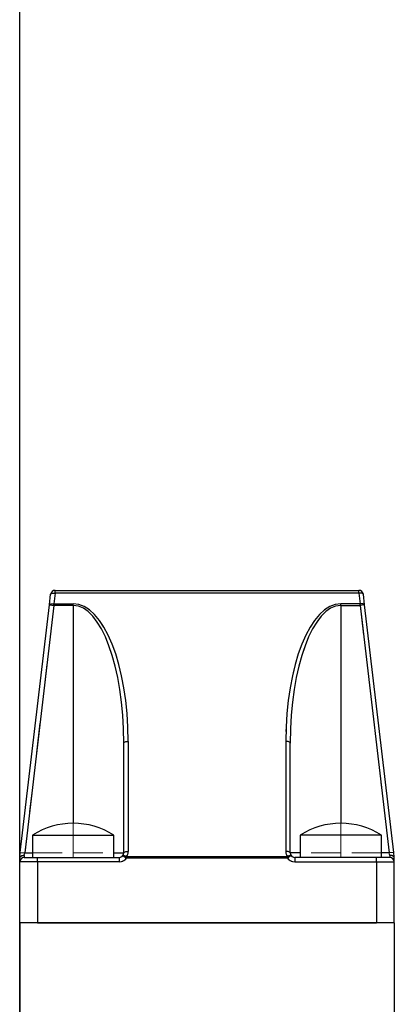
# Model space of a CAD drawing. Header units: inches. Extents: x 1907 to 2452, y -210 to -54.
# Tile 678 of 1056: x 2078.54 to 2079.8, y -76.85 to -73.53. Entities that reach past the tile are written whole.
import ezdxf

# ---------------------------------------------------------------- set-up
doc = ezdxf.new("R2010")
doc.units = ezdxf.units.IN
doc.header["$LTSCALE"] = 0.5
doc.header["$MEASUREMENT"] = 0
doc.linetypes.add('HIDDEN', pattern=[0.225, 0.15, -0.075])
for name, color, linetype in [('DSS-M-S', 53, 'Continuous'), ('DST-M-S', 53, 'Continuous'), ('SVD-M-S', 8, 'Continuous')]:
    doc.layers.add(name, color=color, linetype=linetype)

msp = doc.modelspace()

# ---------------------------------------------------------------- linework, layer by layer
at = {"layer": 'DSS-M-S', "linetype": 'Continuous', "lineweight": 25}
msp.add_line((2078.53853, -80.97349), (2078.53853, -62.47349), dxfattribs=at)
at = {"layer": 'DST-M-S', "linetype": 'Continuous', "lineweight": 25}
msp.add_line((2078.53853, -80.97349), (2078.53853, -62.47349), dxfattribs=at)
at = {"layer": 'SVD-M-S', "linetype": 'Continuous', "lineweight": 25}
for p, q in [((2078.63835, -75.5024), (2078.64254, -75.46674)), ((2078.64254, -75.46674), (2078.64293, -75.46573)), ((2078.64293, -75.46573), (2078.64385, -75.46482)), ((2078.64385, -75.46482), (2078.64526, -75.46404)), ((2078.64526, -75.46404), (2078.64712, -75.46343)), ((2078.64712, -75.46343), (2078.64935, -75.463)), ((2078.64935, -75.463), (2078.65188, -75.46277)), ((2078.65188, -75.46277), (2078.6546, -75.46274)), ((2078.65743, -75.46293), (2078.65325, -75.49859)), ((2078.6546, -75.46274), (2078.65743, -75.46293)), ((2078.65743, -75.46293), (2078.65743, -75.45349)), ((2078.65743, -75.45349), (2079.67962, -75.45349)), ((2079.67962, -75.46293), (2078.65743, -75.46293)), ((2079.67962, -75.46293), (2079.67962, -75.45349)), ((2079.68245, -75.46274), (2079.67962, -75.46293)), ((2079.67962, -75.46293), (2079.6838, -75.49859)), ((2079.68517, -75.46277), (2079.68245, -75.46274)), ((2079.6877, -75.463), (2079.68517, -75.46277)), ((2079.68993, -75.46343), (2079.6877, -75.463)), ((2079.69179, -75.46404), (2079.68993, -75.46343)), ((2079.6932, -75.46482), (2079.69179, -75.46404)), ((2079.69412, -75.46573), (2079.6932, -75.46482)), ((2079.69451, -75.46674), (2079.69412, -75.46573)), ((2079.6987, -75.5024), (2079.69451, -75.46674)), ((2078.54049, -76.33674), (2078.63835, -75.5024)), ((2078.65325, -75.50415), (2078.55539, -76.33849)), ((2078.63835, -75.5024), (2078.63875, -75.50139)), ((2078.63835, -75.5024), (2078.65325, -75.50415)), ((2078.63875, -75.50139), (2078.63967, -75.50048)), ((2078.63967, -75.50048), (2078.64108, -75.49971)), ((2078.64108, -75.49971), (2078.64294, -75.49909)), ((2078.64294, -75.49909), (2078.64517, -75.49866)), ((2078.64517, -75.49866), (2078.64769, -75.49843)), ((2078.64769, -75.49843), (2078.65042, -75.49841)), ((2078.65042, -75.49841), (2078.65325, -75.49859)), ((2078.65325, -75.49859), (2078.71853, -75.49859)), ((2078.65325, -75.50415), (2078.65325, -75.49859)), ((2078.71853, -75.50415), (2078.65325, -75.50415)), ((2078.71853, -75.50415), (2078.71853, -75.49859)), ((2078.71853, -75.50415), (2078.71853, -76.23849)), ((2079.6838, -75.49859), (2079.61853, -75.49859)), ((2079.61853, -75.50415), (2079.61853, -75.49859)), ((2079.61853, -75.50415), (2079.6838, -75.50415)), ((2079.61853, -75.50415), (2079.61853, -76.23849)), ((2079.68663, -75.49841), (2079.6838, -75.49859)), ((2079.6838, -75.50415), (2079.6838, -75.49859)), ((2079.6987, -75.5024), (2079.6838, -75.50415)), ((2079.6838, -75.50415), (2079.78166, -76.33849)), ((2079.68936, -75.49843), (2079.68663, -75.49841)), ((2079.69188, -75.49866), (2079.68936, -75.49843)), ((2079.69411, -75.49909), (2079.69188, -75.49866)), ((2079.69597, -75.49971), (2079.69411, -75.49909)), ((2079.69738, -75.50048), (2079.69597, -75.49971)), ((2079.6983, -75.50139), (2079.69738, -75.50048)), ((2079.6987, -75.5024), (2079.6983, -75.50139)), ((2079.79656, -76.33674), (2079.6987, -75.5024)), ((2078.88853, -75.96786), (2078.88881, -75.96677)), ((2078.88853, -76.33849), (2078.88853, -75.96786)), ((2078.88881, -75.96677), (2078.88967, -75.96573)), ((2078.88967, -75.96573), (2078.89105, -75.96477)), ((2078.89105, -75.96477), (2078.89292, -75.96393)), ((2078.89292, -75.96393), (2078.89519, -75.96323)), ((2078.89519, -75.96323), (2078.89778, -75.96272)), ((2078.89778, -75.96272), (2078.9006, -75.9624)), ((2078.9006, -75.9624), (2078.90353, -75.9623)), ((2078.90353, -75.9623), (2078.90353, -76.33293)), ((2079.43353, -75.9623), (2079.43353, -76.33293)), ((2079.43645, -75.9624), (2079.43353, -75.9623)), ((2079.43927, -75.96272), (2079.43645, -75.9624)), ((2079.44186, -75.96323), (2079.43927, -75.96272)), ((2079.44413, -75.96393), (2079.44186, -75.96323)), ((2079.446, -75.96477), (2079.44413, -75.96393)), ((2079.44738, -75.96573), (2079.446, -75.96477)), ((2079.44824, -75.96677), (2079.44738, -75.96573)), ((2079.44853, -75.96786), (2079.44824, -75.96677)), ((2079.44853, -76.33849), (2079.44853, -75.96786)), ((2078.58173, -76.27849), (2078.58173, -76.35349)), ((2078.58173, -76.27849), (2078.85533, -76.27849)), ((2078.85533, -76.35349), (2078.85533, -76.27849)), ((2079.48173, -76.27849), (2079.48173, -76.35349)), ((2079.75533, -76.27849), (2079.48173, -76.27849)), ((2079.75533, -76.35349), (2079.75533, -76.27849)), ((2078.53863, -76.35261), (2078.54049, -76.33674)), ((2078.54049, -76.33674), (2078.55539, -76.33849)), ((2078.54144, -76.34868), (2078.5433, -76.34771)), ((2078.54292, -76.34875), (2078.54519, -76.34776)), ((2078.5433, -76.34771), (2078.54552, -76.34699)), ((2078.54519, -76.34776), (2078.54778, -76.34703)), ((2078.54552, -76.34699), (2078.54803, -76.34652)), ((2078.54778, -76.34703), (2078.5506, -76.34658)), ((2078.54803, -76.34652), (2078.55073, -76.34633)), ((2078.5506, -76.34658), (2078.55353, -76.34642)), ((2078.55073, -76.34633), (2078.55353, -76.34642)), ((2078.55353, -76.34642), (2078.55539, -76.33849)), ((2078.55353, -76.34642), (2078.55353, -76.35349)), ((2078.55539, -76.33849), (2078.58173, -76.33849)), ((2078.85533, -76.33849), (2078.88853, -76.33849)), ((2078.88557, -76.34743), (2078.8862, -76.34694)), ((2078.88557, -76.34743), (2078.89761, -76.35637)), ((2078.8862, -76.34694), (2078.88715, -76.34671)), ((2078.88715, -76.34671), (2078.8884, -76.34677)), ((2078.8884, -76.34677), (2078.88991, -76.34709)), ((2078.88853, -76.33849), (2078.88881, -76.3374)), ((2078.88881, -76.3374), (2078.88967, -76.33636)), ((2078.88967, -76.33636), (2078.89105, -76.3354)), ((2078.88991, -76.34709), (2078.89163, -76.34767)), ((2078.89105, -76.3354), (2078.89292, -76.33455)), ((2078.89163, -76.34767), (2078.89353, -76.34851)), ((2078.89292, -76.33455), (2078.89519, -76.33386)), ((2078.89353, -76.34851), (2078.89554, -76.34956)), ((2078.89519, -76.33386), (2078.89778, -76.33335)), ((2078.89778, -76.33335), (2078.9006, -76.33303)), ((2078.9006, -76.33303), (2078.90353, -76.33293)), ((2079.43645, -76.33303), (2079.43353, -76.33293)), ((2079.43927, -76.33335), (2079.43645, -76.33303)), ((2079.44186, -76.33386), (2079.43927, -76.33335)), ((2079.45148, -76.34743), (2079.43944, -76.35637)), ((2079.44352, -76.34851), (2079.44151, -76.34956)), ((2079.44413, -76.33455), (2079.44186, -76.33386)), ((2079.44542, -76.34767), (2079.44352, -76.34851)), ((2079.446, -76.3354), (2079.44413, -76.33455)), ((2079.44714, -76.34709), (2079.44542, -76.34767)), ((2079.44738, -76.33636), (2079.446, -76.3354)), ((2079.44865, -76.34677), (2079.44714, -76.34709)), ((2079.44824, -76.3374), (2079.44738, -76.33636)), ((2079.44853, -76.33849), (2079.44824, -76.3374)), ((2079.48173, -76.33849), (2079.44853, -76.33849)), ((2079.4499, -76.34671), (2079.44865, -76.34677)), ((2079.45085, -76.34694), (2079.4499, -76.34671)), ((2079.45148, -76.34743), (2079.45085, -76.34694)), ((2079.78166, -76.33849), (2079.75533, -76.33849)), ((2079.79656, -76.33674), (2079.78166, -76.33849)), ((2079.78353, -76.34642), (2079.78166, -76.33849)), ((2079.78632, -76.34633), (2079.78353, -76.34642)), ((2079.78353, -76.34642), (2079.78353, -76.35349)), ((2079.78645, -76.34658), (2079.78353, -76.34642)), ((2079.78902, -76.34652), (2079.78632, -76.34633)), ((2079.78927, -76.34703), (2079.78645, -76.34658)), ((2079.79153, -76.34699), (2079.78902, -76.34652)), ((2079.79186, -76.34776), (2079.78927, -76.34703)), ((2079.79375, -76.34771), (2079.79153, -76.34699)), ((2079.79413, -76.34875), (2079.79186, -76.34776)), ((2079.79561, -76.34868), (2079.79375, -76.34771)), ((2079.79842, -76.35261), (2079.79656, -76.33674)), ((2078.53853, -76.35436), (2078.53881, -76.35281)), ((2078.59853, -76.36849), (2078.53853, -76.36849)), ((2078.53863, -76.35261), (2078.53906, -76.35117)), ((2078.53881, -76.35281), (2078.53967, -76.35132)), ((2078.53906, -76.35117), (2078.54001, -76.34985)), ((2078.53967, -76.35132), (2078.54105, -76.34995)), ((2078.54001, -76.34985), (2078.54144, -76.34868)), ((2078.54105, -76.34995), (2078.54292, -76.34875)), ((2078.55353, -76.35349), (2078.59853, -76.35349)), ((2078.59853, -76.36849), (2078.59853, -76.35349)), ((2078.59853, -76.35349), (2078.87353, -76.35349)), ((2078.87353, -76.36849), (2078.59853, -76.36849)), ((2078.59853, -76.36849), (2078.59853, -76.57349)), ((2078.87353, -76.35349), (2078.87353, -76.36849)), ((2078.89554, -76.34956), (2078.89761, -76.35081)), ((2078.89761, -76.35637), (2078.89761, -76.35081)), ((2078.89761, -76.35081), (2079.43944, -76.35081)), ((2079.43944, -76.35637), (2078.89761, -76.35637)), ((2079.44151, -76.34956), (2079.43944, -76.35081)), ((2079.43944, -76.35637), (2079.43944, -76.35081)), ((2079.46353, -76.35349), (2079.46353, -76.36849)), ((2079.73853, -76.35349), (2079.46353, -76.35349)), ((2079.46353, -76.36849), (2079.73853, -76.36849)), ((2079.78353, -76.35349), (2079.73853, -76.35349)), ((2079.73853, -76.36849), (2079.73853, -76.35349)), ((2079.73853, -76.36849), (2079.79853, -76.36849)), ((2079.73853, -76.36849), (2079.73853, -76.57349)), ((2079.796, -76.34995), (2079.79413, -76.34875)), ((2079.79704, -76.34985), (2079.79561, -76.34868)), ((2079.79738, -76.35132), (2079.796, -76.34995)), ((2079.79799, -76.35117), (2079.79704, -76.34985)), ((2079.79824, -76.35281), (2079.79738, -76.35132)), ((2079.79842, -76.35261), (2079.79799, -76.35117)), ((2079.79853, -76.35436), (2079.79824, -76.35281)), ((2079.79853, -76.36849), (2079.79853, -76.35436)), ((2079.79853, -76.57349), (2079.79853, -76.36849)), ((2078.53853, -76.57349), (2078.53853, -80.11349)), ((2079.79853, -76.57349), (2078.53853, -76.57349)), ((2078.59853, -76.57349), (2079.73853, -76.57349)), ((2079.79853, -76.57349), (2079.79853, -80.11349))]:
    msp.add_line(p, q, dxfattribs=at)
at = {"layer": 'SVD-M-S', "linetype": 'HIDDEN', "lineweight": 18}
for p, q in [((2078.64254, -75.46674), (2078.64293, -75.46573)), ((2078.64293, -75.46573), (2078.64385, -75.46482)), ((2078.64385, -75.46482), (2078.64526, -75.46404)), ((2078.64526, -75.46404), (2078.64712, -75.46343)), ((2078.64712, -75.46343), (2078.64935, -75.463)), ((2078.64935, -75.463), (2078.65188, -75.46277)), ((2078.65188, -75.46277), (2078.6546, -75.46274)), ((2078.65743, -75.46293), (2078.65325, -75.49859)), ((2078.6546, -75.46274), (2078.65743, -75.46293)), ((2078.65743, -75.46293), (2078.65743, -75.45349)), ((2079.67962, -75.46293), (2078.65743, -75.46293)), ((2079.67962, -75.46293), (2079.67962, -75.45349)), ((2079.68245, -75.46274), (2079.67962, -75.46293)), ((2079.67962, -75.46293), (2079.6838, -75.49859)), ((2079.68517, -75.46277), (2079.68245, -75.46274)), ((2079.6877, -75.463), (2079.68517, -75.46277)), ((2079.68993, -75.46343), (2079.6877, -75.463)), ((2079.69179, -75.46404), (2079.68993, -75.46343)), ((2079.6932, -75.46482), (2079.69179, -75.46404)), ((2079.69412, -75.46573), (2079.6932, -75.46482)), ((2079.69451, -75.46674), (2079.69412, -75.46573)), ((2078.65325, -75.50415), (2078.55539, -76.33849)), ((2078.63835, -75.5024), (2078.63875, -75.50139)), ((2078.63835, -75.5024), (2078.65325, -75.50415)), ((2078.63875, -75.50139), (2078.63967, -75.50048)), ((2078.63967, -75.50048), (2078.64108, -75.49971)), ((2078.64108, -75.49971), (2078.64294, -75.49909)), ((2078.64294, -75.49909), (2078.64517, -75.49866)), ((2078.64517, -75.49866), (2078.64769, -75.49843)), ((2078.64769, -75.49843), (2078.65042, -75.49841)), ((2078.65042, -75.49841), (2078.65325, -75.49859)), ((2078.65325, -75.50415), (2078.65325, -75.49859)), ((2078.65325, -75.49859), (2078.71853, -75.49859)), ((2078.71853, -75.50415), (2078.65325, -75.50415)), ((2078.71853, -75.50415), (2078.71853, -75.49859)), ((2078.71853, -75.50415), (2078.71853, -76.33849)), ((2079.61853, -75.50415), (2079.61853, -75.49859)), ((2079.6838, -75.49859), (2079.61853, -75.49859)), ((2079.61853, -75.50415), (2079.61853, -76.33849)), ((2079.61853, -75.50415), (2079.6838, -75.50415)), ((2079.68663, -75.49841), (2079.6838, -75.49859)), ((2079.6838, -75.50415), (2079.6838, -75.49859)), ((2079.6987, -75.5024), (2079.6838, -75.50415)), ((2079.6838, -75.50415), (2079.78166, -76.33849)), ((2079.68936, -75.49843), (2079.68663, -75.49841)), ((2079.69188, -75.49866), (2079.68936, -75.49843)), ((2079.69411, -75.49909), (2079.69188, -75.49866)), ((2079.69597, -75.49971), (2079.69411, -75.49909)), ((2079.69738, -75.50048), (2079.69597, -75.49971)), ((2079.6983, -75.50139), (2079.69738, -75.50048)), ((2079.6987, -75.5024), (2079.6983, -75.50139)), ((2078.88853, -75.96786), (2078.88881, -75.96677)), ((2078.88881, -75.96677), (2078.88967, -75.96573)), ((2078.88967, -75.96573), (2078.89105, -75.96477)), ((2078.89105, -75.96477), (2078.89292, -75.96393)), ((2078.89292, -75.96393), (2078.89519, -75.96323)), ((2078.89519, -75.96323), (2078.89778, -75.96272)), ((2078.89778, -75.96272), (2078.9006, -75.9624)), ((2078.9006, -75.9624), (2078.90353, -75.9623)), ((2078.90353, -75.9623), (2078.90353, -76.33293)), ((2079.43353, -75.9623), (2079.43353, -76.33293)), ((2079.43645, -75.9624), (2079.43353, -75.9623)), ((2079.43927, -75.96272), (2079.43645, -75.9624)), ((2079.44186, -75.96323), (2079.43927, -75.96272)), ((2079.44413, -75.96393), (2079.44186, -75.96323)), ((2079.446, -75.96477), (2079.44413, -75.96393)), ((2079.44738, -75.96573), (2079.446, -75.96477)), ((2079.44824, -75.96677), (2079.44738, -75.96573)), ((2079.44853, -75.96786), (2079.44824, -75.96677)), ((2078.71853, -76.23849), (2078.71853, -76.33849)), ((2079.61853, -76.23849), (2079.61853, -76.33849)), ((2078.54049, -76.33674), (2078.55539, -76.33849)), ((2078.54144, -76.34868), (2078.5433, -76.34771)), ((2078.54292, -76.34875), (2078.54519, -76.34776)), ((2078.5433, -76.34771), (2078.54552, -76.34699)), ((2078.54519, -76.34776), (2078.54778, -76.34703)), ((2078.54552, -76.34699), (2078.54803, -76.34652)), ((2078.54778, -76.34703), (2078.5506, -76.34658)), ((2078.54803, -76.34652), (2078.55073, -76.34633)), ((2078.5506, -76.34658), (2078.55353, -76.34642)), ((2078.55073, -76.34633), (2078.55353, -76.34642)), ((2078.55353, -76.34642), (2078.55539, -76.33849)), ((2078.55353, -76.34642), (2078.55353, -76.35349)), ((2078.55539, -76.33849), (2078.71853, -76.33849)), ((2078.58173, -76.33849), (2078.71853, -76.33849)), ((2078.71853, -76.35349), (2078.71853, -76.33849)), ((2078.71853, -76.33849), (2078.88853, -76.33849)), ((2078.71853, -76.35349), (2078.71853, -76.33849)), ((2078.71853, -76.33849), (2078.85533, -76.33849)), ((2078.88557, -76.34743), (2078.8862, -76.34694)), ((2078.88557, -76.34743), (2078.89761, -76.35637)), ((2078.8862, -76.34694), (2078.88715, -76.34671)), ((2078.88715, -76.34671), (2078.8884, -76.34677)), ((2078.8884, -76.34677), (2078.88991, -76.34709)), ((2078.88853, -76.33849), (2078.88881, -76.3374)), ((2078.88881, -76.3374), (2078.88967, -76.33636)), ((2078.88967, -76.33636), (2078.89105, -76.3354)), ((2078.88991, -76.34709), (2078.89163, -76.34767)), ((2078.89105, -76.3354), (2078.89292, -76.33455)), ((2078.89163, -76.34767), (2078.89353, -76.34851)), ((2078.89292, -76.33455), (2078.89519, -76.33386)), ((2078.89353, -76.34851), (2078.89554, -76.34956)), ((2078.89519, -76.33386), (2078.89778, -76.33335)), ((2078.89778, -76.33335), (2078.9006, -76.33303)), ((2078.9006, -76.33303), (2078.90353, -76.33293)), ((2079.43645, -76.33303), (2079.43353, -76.33293)), ((2079.43927, -76.33335), (2079.43645, -76.33303)), ((2079.44186, -76.33386), (2079.43927, -76.33335)), ((2079.45148, -76.34743), (2079.43944, -76.35637)), ((2079.44352, -76.34851), (2079.44151, -76.34956)), ((2079.44413, -76.33455), (2079.44186, -76.33386)), ((2079.44542, -76.34767), (2079.44352, -76.34851)), ((2079.446, -76.3354), (2079.44413, -76.33455)), ((2079.44714, -76.34709), (2079.44542, -76.34767)), ((2079.44738, -76.33636), (2079.446, -76.3354)), ((2079.44865, -76.34677), (2079.44714, -76.34709)), ((2079.44824, -76.3374), (2079.44738, -76.33636)), ((2079.44853, -76.33849), (2079.44824, -76.3374)), ((2079.61853, -76.33849), (2079.44853, -76.33849)), ((2079.4499, -76.34671), (2079.44865, -76.34677)), ((2079.45085, -76.34694), (2079.4499, -76.34671)), ((2079.45148, -76.34743), (2079.45085, -76.34694)), ((2079.61853, -76.33849), (2079.48173, -76.33849)), ((2079.61853, -76.35349), (2079.61853, -76.33849)), ((2079.78166, -76.33849), (2079.61853, -76.33849)), ((2079.61853, -76.35349), (2079.61853, -76.33849)), ((2079.75533, -76.33849), (2079.61853, -76.33849)), ((2079.79656, -76.33674), (2079.78166, -76.33849)), ((2079.78353, -76.34642), (2079.78166, -76.33849)), ((2079.78632, -76.34633), (2079.78353, -76.34642)), ((2079.78353, -76.34642), (2079.78353, -76.35349)), ((2079.78645, -76.34658), (2079.78353, -76.34642)), ((2079.78902, -76.34652), (2079.78632, -76.34633)), ((2079.78927, -76.34703), (2079.78645, -76.34658)), ((2079.79153, -76.34699), (2079.78902, -76.34652)), ((2079.79186, -76.34776), (2079.78927, -76.34703)), ((2079.79375, -76.34771), (2079.79153, -76.34699)), ((2079.79413, -76.34875), (2079.79186, -76.34776)), ((2079.79561, -76.34868), (2079.79375, -76.34771)), ((2078.53853, -76.35436), (2078.53881, -76.35281)), ((2078.59853, -76.36849), (2078.53853, -76.36849)), ((2078.53863, -76.35261), (2078.53906, -76.35117)), ((2078.53881, -76.35281), (2078.53967, -76.35132)), ((2078.53906, -76.35117), (2078.54001, -76.34985)), ((2078.53967, -76.35132), (2078.54105, -76.34995)), ((2078.54001, -76.34985), (2078.54144, -76.34868)), ((2078.54105, -76.34995), (2078.54292, -76.34875)), ((2078.59853, -76.36849), (2078.59853, -76.35349)), ((2078.59853, -76.36849), (2078.59853, -76.57349)), ((2078.87353, -76.36849), (2078.59853, -76.36849)), ((2078.87353, -76.35349), (2078.87353, -76.36849)), ((2078.89554, -76.34956), (2078.89761, -76.35081)), ((2078.89761, -76.35637), (2078.89761, -76.35081)), ((2078.89761, -76.35081), (2079.43944, -76.35081)), ((2079.43944, -76.35637), (2078.89761, -76.35637)), ((2079.44151, -76.34956), (2079.43944, -76.35081)), ((2079.43944, -76.35637), (2079.43944, -76.35081)), ((2079.46353, -76.35349), (2079.46353, -76.36849)), ((2079.46353, -76.36849), (2079.73853, -76.36849)), ((2079.73853, -76.36849), (2079.73853, -76.35349)), ((2079.73853, -76.36849), (2079.79853, -76.36849)), ((2079.73853, -76.36849), (2079.73853, -76.57349)), ((2079.796, -76.34995), (2079.79413, -76.34875)), ((2079.79704, -76.34985), (2079.79561, -76.34868)), ((2079.79738, -76.35132), (2079.796, -76.34995)), ((2079.79799, -76.35117), (2079.79704, -76.34985)), ((2079.79824, -76.35281), (2079.79738, -76.35132)), ((2079.79842, -76.35261), (2079.79799, -76.35117)), ((2079.79853, -76.35436), (2079.79824, -76.35281))]:
    msp.add_line(p, q, dxfattribs=at)
at = {"layer": 'SVD-M-S', "linetype": 'Continuous', "lineweight": 25}
for centre, radius, start, end in [((2078.65743, -75.46849), 0.015, 90, 173.31), ((2079.67962, -75.46849), 0.015, 6.69, 90), ((2078.71853, -76.49241), 0.25393, 57.40241, 122.59759), ((2079.61853, -76.49241), 0.25393, 57.40241, 122.59759), ((2078.87353, -76.33849), 0.015, 270, 323.41187), ((2078.87353, -76.33849), 0.015, 323.41187, 0), ((2078.87353, -76.33293), 0.03, 323.41187, 0), ((2079.46353, -76.33293), 0.03, 180, 216.58813), ((2079.46353, -76.33849), 0.015, 180, 216.58813), ((2079.46353, -76.33849), 0.015, 216.58813, 270), ((2078.55353, -76.35436), 0.015, 173.31, 180), ((2078.55353, -76.36849), 0.015, 90, 180), ((2078.87353, -76.33849), 0.03, 270, 323.41187), ((2079.46353, -76.33849), 0.03, 216.58813, 270), ((2079.78353, -76.36849), 0.015, 0, 90), ((2079.78353, -76.35436), 0.015, 0, 6.69)]:
    msp.add_arc(centre, radius, start, end, dxfattribs=at)
at = {"layer": 'SVD-M-S', "linetype": 'HIDDEN', "lineweight": 18}
for centre, start, end in [((2078.87353, -76.33293), 323.41187, 0), ((2079.46353, -76.33293), 180, 216.58813), ((2078.87353, -76.33849), 270, 323.41187), ((2079.46353, -76.33849), 216.58813, 270)]:
    msp.add_arc(centre, 0.03, start, end, dxfattribs=at)
at = {"layer": 'SVD-M-S', "linetype": 'Continuous', "lineweight": 25}
for centre, ratio, start_param, end_param in [((2078.71853, -75.9623), 0.3989595, 4.712389, 6.2831853), ((2078.71853, -75.96786), 0.3666115, 4.712389, 6.2831853), ((2079.61853, -75.9623), 0.3989595, 0, 1.5707963), ((2079.61853, -75.96786), 0.3666115, 0, 1.5707963)]:
    msp.add_ellipse(centre, major_axis=(0, 0.46371), ratio=ratio, start_param=start_param, end_param=end_param, dxfattribs=at)
at = {"layer": 'SVD-M-S', "linetype": 'HIDDEN', "lineweight": 18}
for centre, ratio, start_param, end_param in [((2078.71853, -75.9623), 0.3989595, 4.712389, 6.2831853), ((2078.71853, -75.96786), 0.3666115, 4.712389, 6.2831853), ((2079.61853, -75.9623), 0.3989595, 0, 1.5707963), ((2079.61853, -75.96786), 0.3666115, 0, 1.5707963)]:
    msp.add_ellipse(centre, major_axis=(0, 0.46371), ratio=ratio, start_param=start_param, end_param=end_param, dxfattribs=at)

doc.saveas('drawing.dxf')
